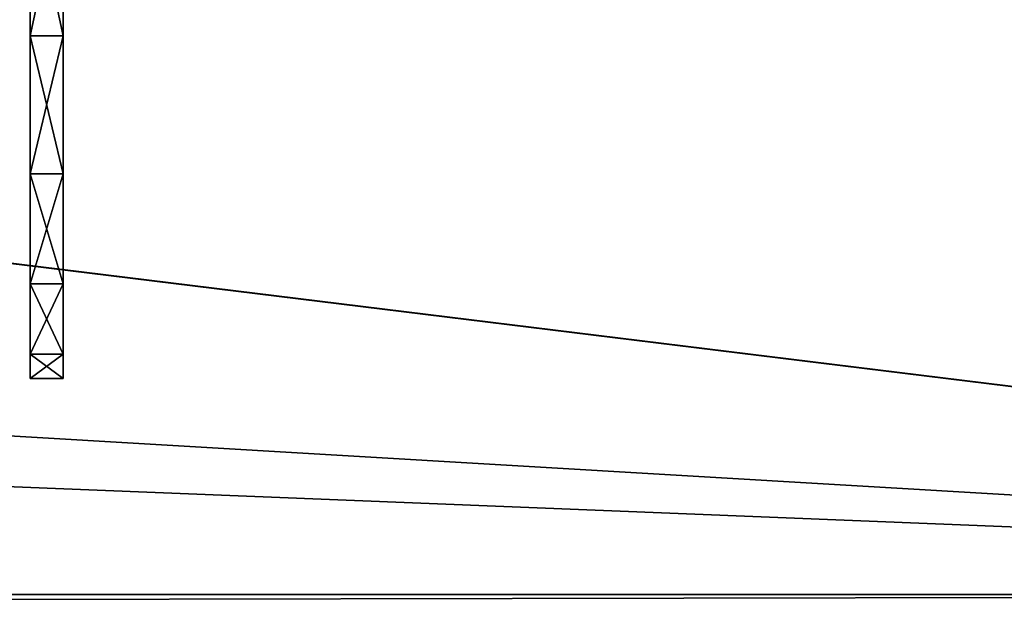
# Model space of a CAD drawing. Extents: x -398 to 398, y -1355 to -82.
# Tile 315 of 374: x 170 to 194, y -130 to -116. Entities that reach past the tile are written whole.
import ezdxf

# ---------------------------------------------------------------- set-up
doc = ezdxf.new("R2010")
doc.units = 0
doc.header["$MEASUREMENT"] = 0

msp = doc.modelspace()

# ---------------------------------------------------------------- linework, layer by layer
for points in [[(395.5, -525.467285, 437.803314), (395.5, -81.938164, 160.655502), (-395.5, -81.938164, 160.655502)], [(395.5, -525.467285, 437.803314), (-395.5, -81.938164, 160.655502), (-395.5, -525.467285, 437.803314)], [(395.5, -528.116882, 433.562988), (395.5, -84.587761, 156.415207), (-395.5, -84.587761, 156.415207)], [(395.5, -528.116882, 433.562988), (-395.5, -84.587761, 156.415207), (-395.5, -528.116882, 433.562988)], [(-395.5, -84.587761, 156.415207), (395.5, -84.587761, 156.415207), (-19.442101, -123.289597, 180.598801)], [(-395.5, -84.593063, 156.406799), (395.5, -84.593063, 156.406799), (-19.442101, -123.294899, 180.590302)], [(395.5, -84.587761, 156.415207), (-18.92588, -123.293701, 180.601395), (-19.442101, -123.289597, 180.598801)], [(395.5, -84.593063, 156.406799), (-18.92588, -123.299004, 180.592896), (-19.442101, -123.294899, 180.590302)], [(395.5, -84.587761, 156.415207), (-17.411341, -123.575104, 180.777206), (-18.92588, -123.293701, 180.601395)], [(395.5, -84.593063, 156.406799), (-17.411341, -123.580399, 180.768707), (-18.92588, -123.299004, 180.592896)], [(395.5, -84.587761, 156.415207), (-16.68099, -124.069504, 181.086197), (-17.411341, -123.575104, 180.777206)], [(395.5, -84.593063, 156.406799), (-16.68099, -124.074898, 181.077698), (-17.411341, -123.580399, 180.768707)], [(395.5, -84.587761, 156.415207), (-16.405661, -124.826897, 181.559402), (-16.68099, -124.069504, 181.086197)], [(395.5, -84.593063, 156.406799), (-16.405661, -124.832199, 181.550995), (-16.68099, -124.074898, 181.077698)], [(395.5, -84.587761, 156.415207), (-13.21059, -124.901604, 181.606094), (-16.405661, -124.826897, 181.559402)], [(395.5, -84.593063, 156.406799), (-13.21059, -124.906898, 181.597702), (-16.405661, -124.832199, 181.550995)], [(395.5, -84.587761, 156.415207), (-12.07785, -124.855698, 181.577393), (-13.21059, -124.901604, 181.606094)], [(395.5, -84.593063, 156.406799), (-12.07785, -124.861, 181.569), (-13.21059, -124.906898, 181.597702)], [(395.5, -84.587761, 156.415207), (-11.00898, -125.175003, 181.776993), (-12.07785, -124.855698, 181.577393)], [(395.5, -84.593063, 156.406799), (-11.00898, -125.180298, 181.768494), (-12.07785, -124.861, 181.569)], [(395.5, -84.587761, 156.415207), (-8.882593, -124.980698, 181.655502), (-11.00898, -125.175003, 181.776993)], [(395.5, -84.593063, 156.406799), (-8.882593, -124.985901, 181.647003), (-11.00898, -125.180298, 181.768494)], [(395.5, -84.587761, 156.415207), (-7.251131, -124.980698, 181.655502), (-8.882593, -124.980698, 181.655502)], [(395.5, -84.593063, 156.406799), (-7.251131, -124.985901, 181.647003), (-8.882593, -124.985901, 181.647003)], [(395.5, -84.587761, 156.415207), (-5.166427, -124.980698, 181.655502), (-7.251131, -124.980698, 181.655502)], [(395.5, -84.593063, 156.406799), (-5.166427, -124.985901, 181.647003), (-7.251131, -124.985901, 181.647003)], [(395.5, -84.587761, 156.415207), (-3.534964, -124.980698, 181.655502), (-5.166427, -124.980698, 181.655502)], [(395.5, -84.593063, 156.406799), (-3.534964, -124.985901, 181.647003), (-5.166427, -124.985901, 181.647003)], [(395.5, -84.587761, 156.415207), (-1.450192, -124.980698, 181.655502), (-3.534964, -124.980698, 181.655502)], [(395.5, -84.593063, 156.406799), (-1.450192, -124.985901, 181.647003), (-3.534964, -124.985901, 181.647003)], [(0.181306, -124.980698, 181.655502), (-1.450192, -124.980698, 181.655502), (395.5, -84.587761, 156.415207)], [(0.181306, -124.985901, 181.647003), (-1.450192, -124.985901, 181.647003), (395.5, -84.593063, 156.406799)], [(0.181306, -124.980698, 181.655502), (395.5, -84.587761, 156.415207), (11.76446, -123.883797, 180.970093)], [(0.181306, -124.985901, 181.647003), (395.5, -84.593063, 156.406799), (11.76446, -123.889099, 180.961594)], [(395.5, -84.587761, 156.415207), (13.03109, -123.814201, 180.926605), (11.76446, -123.883797, 180.970093)], [(395.5, -84.593063, 156.406799), (13.03109, -123.819504, 180.918198), (11.76446, -123.889099, 180.961594)], [(395.5, -84.587761, 156.415207), (15.76446, -123.883797, 180.970093), (13.03109, -123.814201, 180.926605)], [(395.5, -84.593063, 156.406799), (15.76446, -123.889099, 180.961594), (13.03109, -123.819504, 180.918198)], [(395.5, -84.587761, 156.415207), (17.03109, -123.814201, 180.926605), (15.76446, -123.883797, 180.970093)], [(395.5, -84.593063, 156.406799), (17.03109, -123.819504, 180.918198), (15.76446, -123.889099, 180.961594)], [(395.5, -84.587761, 156.415207), (19.76446, -123.883797, 180.970093), (17.03109, -123.814201, 180.926605)], [(395.5, -84.593063, 156.406799), (19.76446, -123.889099, 180.961594), (17.03109, -123.819504, 180.918198)], [(395.5, -84.587761, 156.415207), (21.03109, -123.814201, 180.926605), (19.76446, -123.883797, 180.970093)], [(395.5, -84.593063, 156.406799), (21.03109, -123.819504, 180.918198), (19.76446, -123.889099, 180.961594)], [(395.5, -84.587761, 156.415207), (22.087379, -124.411797, 181.300095), (21.03109, -123.814201, 180.926605)], [(395.5, -84.593063, 156.406799), (22.087379, -124.417099, 181.291595), (21.03109, -123.819504, 180.918198)], [(395.5, -84.587761, 156.415207), (22.495119, -125.431801, 181.937393), (22.087379, -124.411797, 181.300095)], [(395.5, -84.593063, 156.406799), (22.495119, -125.437103, 181.928894), (22.087379, -124.417099, 181.291595)], [(22.495119, -125.431801, 181.937393), (395.5, -84.587761, 156.415207), (22.162571, -126.362, 182.518707)], [(22.162571, -126.362, 182.518707), (395.5, -84.587761, 156.415207), (396.5, -85.435806, 156.945206)], [(22.495119, -125.437103, 181.928894), (395.5, -84.593063, 156.406799), (22.162571, -126.367302, 182.510193)], [(22.162571, -126.367302, 182.510193), (395.5, -84.593063, 156.406799), (396.5, -85.441109, 156.936707)], [(-9.945962, -414.937714, 362.84079), (-28.1714, -414.638489, 362.653809), (396.5, -85.435806, 156.945206)], [(396.5, -85.435806, 156.945206), (-28.1714, -414.638489, 362.653809), (17.03109, -130.441605, 185.067902)], [(-9.945962, -414.943115, 362.832306), (-28.1714, -414.643799, 362.645386), (396.5, -85.441109, 156.936707)], [(396.5, -85.441109, 156.936707), (-28.1714, -414.643799, 362.645386), (17.03109, -130.446899, 185.059402)], [(49.475079, -414.995087, 362.876709), (-9.945962, -414.937714, 362.84079), (396.5, -85.435806, 156.945206)], [(49.475079, -415.000397, 362.868195), (-9.945962, -414.943115, 362.832306), (396.5, -85.441109, 156.936707)], [(396.5, -85.435806, 156.945206), (17.03109, -130.441605, 185.067902), (18.08737, -129.843903, 184.694397)], [(396.5, -85.441109, 156.936707), (17.03109, -130.446899, 185.059402), (18.08737, -129.849197, 184.685898)], [(396.5, -85.435806, 156.945206), (18.08737, -129.843903, 184.694397), (18.495119, -128.824005, 184.057098)], [(396.5, -85.441109, 156.936707), (18.08737, -129.849197, 184.685898), (18.495119, -128.8293, 184.048599)], [(396.5, -85.435806, 156.945206), (18.495119, -128.824005, 184.057098), (21.27578, -126.979797, 182.904694)], [(396.5, -85.441109, 156.936707), (18.495119, -128.8293, 184.048599), (21.27578, -126.9851, 182.896194)], [(396.5, -85.435806, 156.945206), (21.27578, -126.979797, 182.904694), (22.162571, -126.362, 182.518707)], [(396.5, -85.441109, 156.936707), (21.27578, -126.9851, 182.896194), (22.162571, -126.367302, 182.510193)], [(396.5, -85.435806, 156.945206), (51.0299, -415.12619, 362.958588), (49.475079, -414.995087, 362.876709)], [(396.5, -85.441109, 156.936707), (51.0299, -415.1315, 362.950104), (49.475079, -415.000397, 362.868195)], [(396.5, -85.435806, 156.945206), (52.238411, -415.965912, 363.483307), (51.0299, -415.12619, 362.958588)], [(396.5, -85.441109, 156.936707), (52.238411, -415.971191, 363.474792), (51.0299, -415.1315, 362.950104)], [(396.5, -85.435806, 156.945206), (52.691601, -417.234589, 364.276093), (52.238411, -415.965912, 363.483307)], [(396.5, -85.441109, 156.936707), (52.691601, -417.239899, 364.267609), (52.238411, -415.971191, 363.474792)], [(396.5, -527.268921, 433.033112), (52.317871, -418.394897, 365.001099), (396.5, -85.435806, 156.945206)], [(396.5, -85.435806, 156.945206), (52.317871, -418.394897, 365.001099), (52.691601, -417.234589, 364.276093)], [(396.5, -85.441109, 156.936707), (396.5, -527.27417, 433.024597), (52.317871, -418.400208, 364.992615)], [(396.5, -85.441109, 156.936707), (52.317871, -418.400208, 364.992615), (52.691601, -417.239899, 364.267609)], [(243, -100.280098, 127.672203), (-235.265503, -167.884293, 169.916), (-243, -100.280098, 127.672203)], [(243, -100.280098, 127.672203), (235.265503, -167.884293, 169.916), (-235.265503, -167.884293, 169.916)], [(243, -100.704002, 126.993698), (-235.265503, -168.308197, 169.237503), (-243, -100.704002, 126.993698)], [(243, -100.704002, 126.993698), (235.265503, -168.308197, 169.237503), (-235.265503, -168.308197, 169.237503)], [(235.114594, -129.460007), (-233, -110.733902), (-235.114594, -129.460007)], [(235.114594, -129.460007, 0.8), (-233, -110.733902, 0.8), (-235.114594, -129.460007, 0.8)], [(235.114594, -129.460007), (-83, -110.733902), (-233, -110.733902)], [(235.114594, -129.460007, 0.8), (-83, -110.733902, 0.8), (-233, -110.733902, 0.8)], [(235.114594, -129.460007), (83, -110.733902), (-83, -110.733902)], [(235.114594, -129.460007, 0.8), (83, -110.733902, 0.8), (-83, -110.733902, 0.8)], [(235.114594, -129.460007), (233, -110.733902), (83, -110.733902)], [(235.114594, -129.460007, 0.8), (233, -110.733902, 0.8), (83, -110.733902, 0.8)], [(170.5, -115.942299, 13.90992), (170.5, -115.942299, 113.235802), (170.5, -112.233902, 113.8228)], [(170.5, -115.942299, 13.90992), (170.5, -112.233902, 113.8228), (170.5, -112.233902, 13.32285)], [(171.300003, -115.942101, 113.235497), (170.5, -115.942101, 113.235497), (170.5, -112.233902, 113.8228)], [(171.300003, -115.942101, 113.235497), (170.5, -112.233902, 113.8228), (171.300003, -112.233902, 113.8228)], [(170.5, -115.942101, 13.91017), (171.300003, -115.942101, 13.91017), (171.300003, -112.233902, 13.32285)], [(170.5, -115.942101, 13.91017), (171.300003, -112.233902, 13.32285), (170.5, -112.233902, 13.32285)], [(171.300003, -115.942299, 13.90992), (171.300003, -115.942299, 113.235802), (171.300003, -112.233902, 113.8228)], [(171.300003, -115.942299, 13.90992), (171.300003, -112.233902, 113.8228), (171.300003, -112.233902, 13.32285)], [(171.300003, -119.287399, 111.531097), (170.5, -119.287399, 111.531097), (170.5, -115.942101, 113.235497)], [(171.300003, -119.287399, 111.531097), (170.5, -115.942101, 113.235497), (171.300003, -115.942101, 113.235497)], [(170.5, -119.287399, 15.61464), (171.300003, -115.942101, 13.91017), (170.5, -115.942101, 13.91017)], [(171.300003, -115.942101, 13.91017), (170.5, -119.287399, 15.61464), (171.300003, -119.287399, 15.61464)], [(170.5, -119.287201, 15.61464), (170.5, -115.942299, 113.235802), (170.5, -115.942299, 13.90992)], [(170.5, -115.942299, 113.235802), (170.5, -119.287201, 15.61464), (170.5, -119.287201, 111.531097)], [(171.300003, -119.287201, 15.61464), (171.300003, -115.942299, 113.235802), (171.300003, -115.942299, 13.90992)], [(171.300003, -115.942299, 113.235802), (171.300003, -119.287201, 15.61464), (171.300003, -119.287201, 111.531097)], [(170.5, -119.287201, 111.531097), (170.5, -119.287201, 15.61464), (170.5, -121.942101, 18.269541)], [(170.5, -119.287201, 111.531097), (170.5, -121.942101, 18.269541), (170.5, -121.942101, 108.876198)], [(171.300003, -121.942101, 108.876297), (170.5, -121.942101, 108.876297), (170.5, -119.287399, 111.531097)], [(171.300003, -121.942101, 108.876297), (170.5, -119.287399, 111.531097), (171.300003, -119.287399, 111.531097)], [(171.300003, -119.287399, 15.61464), (170.5, -119.287399, 15.61464), (170.5, -121.942101, 18.269421)], [(171.300003, -119.287399, 15.61464), (170.5, -121.942101, 18.269421), (171.300003, -121.942101, 18.269421)], [(171.300003, -119.287201, 111.531097), (171.300003, -119.287201, 15.61464), (171.300003, -121.942101, 18.269541)], [(171.300003, -119.287201, 111.531097), (171.300003, -121.942101, 18.269541), (171.300003, -121.942101, 108.876198)], [(170.5, -121.942101, 108.876198), (170.5, -121.942101, 18.269541), (170.5, -123.646896, 21.614441)], [(170.5, -121.942101, 108.876198), (170.5, -123.646896, 21.614441), (170.5, -123.646896, 105.531303)], [(170.5, -121.942101, 108.876297), (171.300003, -123.646599, 105.531097), (170.5, -123.646599, 105.531097)], [(171.300003, -123.646599, 105.531097), (170.5, -121.942101, 108.876297), (171.300003, -121.942101, 108.876297)], [(171.300003, -121.942101, 18.269421), (170.5, -121.942101, 18.269421), (170.5, -123.646599, 21.614639)], [(171.300003, -121.942101, 18.269421), (170.5, -123.646599, 21.614639), (171.300003, -123.646599, 21.614639)], [(171.300003, -121.942101, 108.876198), (171.300003, -121.942101, 18.269541), (171.300003, -123.646896, 21.614441)], [(171.300003, -121.942101, 108.876198), (171.300003, -123.646896, 21.614441), (171.300003, -123.646896, 105.531303)], [(170.5, -123.646599, 105.531097), (171.300003, -123.646599, 105.531097), (171.300003, -124.233902, 101.8228)], [(170.5, -123.646599, 105.531097), (171.300003, -124.233902, 101.8228), (170.5, -124.233902, 101.8228)], [(171.300003, -123.646599, 21.614639), (170.5, -123.646599, 21.614639), (170.5, -124.233902, 25.322849)], [(171.300003, -123.646599, 21.614639), (170.5, -124.233902, 25.322849), (171.300003, -124.233902, 25.322849)], [(170.5, -123.646896, 105.531303), (170.5, -123.646896, 21.614441), (170.5, -124.233902, 25.322849)], [(170.5, -123.646896, 105.531303), (170.5, -124.233902, 25.322849), (170.5, -124.233902, 101.8228)], [(171.300003, -123.646896, 105.531303), (171.300003, -123.646896, 21.614441), (171.300003, -124.233902, 25.322849)], [(171.300003, -123.646896, 105.531303), (171.300003, -124.233902, 25.322849), (171.300003, -124.233902, 101.8228)], [(171.300003, -124.233902, 101.8228), (171.300003, -124.233902, 25.322849), (170.5, -124.233902, 101.8228)], [(170.5, -124.233902, 101.8228), (171.300003, -124.233902, 25.322849), (170.5, -124.233902, 25.322849)], [(235.114594, -129.460007), (-235.114594, -129.460007), (-235.028595, -130.326599)], [(235.114594, -129.460007, 0.8), (-235.114594, -129.460007, 0.8), (-235.028595, -130.326599, 0.8)], [(235.114594, -129.460007), (-235.028595, -130.326599), (235.028595, -130.326599)], [(235.114594, -129.460007, 0.8), (-235.028595, -130.326599, 0.8), (235.028595, -130.326599, 0.8)]]:
    msp.add_3dface(points)

doc.saveas('drawing.dxf')
